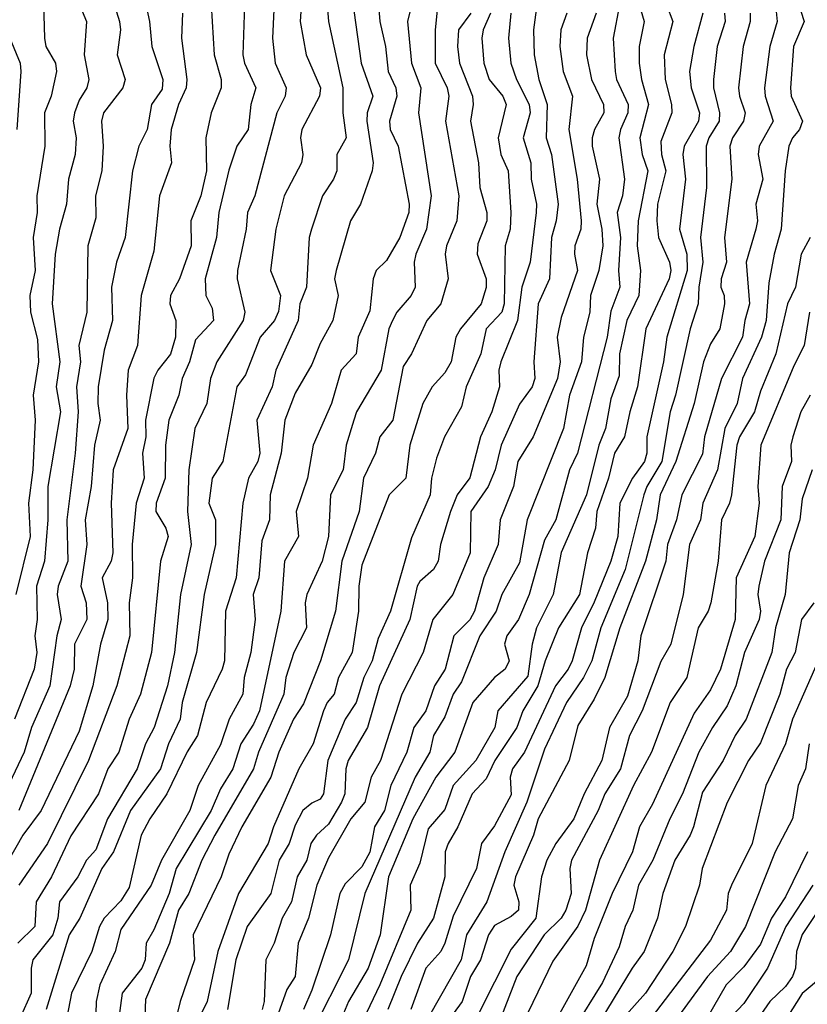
# Model space of a CAD drawing. Header units: metres. Extents: x -51132 to -49532, y -231222 to -229437.
# Tile 323 of 656: x -51064 to -51016, y -229773 to -229714. Entities that reach past the tile are written whole.
import ezdxf

# ---------------------------------------------------------------- set-up
doc = ezdxf.new("R2010")
doc.units = ezdxf.units.M
for name, color, linetype in [('CONTOUR_HALF', 8, 'Continuous'), ('CONTOUR_INDEX', 1, 'Continuous'), ('CONTOUR_INTER', 3, 'Continuous')]:
    doc.layers.add(name, color=color, linetype=linetype)

msp = doc.modelspace()

# ---------------------------------------------------------------- linework, layer by layer
at = {"layer": 'CONTOUR_HALF'}
for points, elevation in [([(-51062.256, -229711.759), (-51062.167, -229715.259), (-51062.076, -229715.759), (-51061.51, -229716.759), (-51061.439, -229717.259), (-51061.758, -229718.759), (-51062.172, -229719.759), (-51062.14, -229721.759), (-51062.632, -229724.759), (-51062.614, -229725.759), (-51062.84, -229727.259), (-51062.724, -229729.259), (-51063.04, -229730.759), (-51063.012, -229731.759), (-51062.58, -229733.396), (-51062.527, -229734.759), (-51062.854, -229736.759), (-51062.723, -229738.259), (-51062.876, -229741.259), (-51063.135, -229743.259), (-51063.026, -229745.259), (-51063.89, -229748.759)], 55.5), ([(-51043.871, -229711.259), (-51043.114, -229716.759), (-51042.406, -229718.759), (-51042.741, -229719.759), (-51042.768, -229720.259), (-51042.394, -229722.759), (-51042.457, -229723.259), (-51043.141, -229725.259), (-51043.757, -229726.259), (-51044.622, -229729.259), (-51044.709, -229729.759), (-51044.5, -229730.759), (-51044.822, -229732.259), (-51045.58, -229733.651), (-51046.08, -229734.908), (-51047.08, -229736.64), (-51047.713, -229738.259), (-51047.916, -229740.259), (-51048.587, -229742.759), (-51048.618, -229744.259), (-51049.08, -229745.52), (-51049.259, -229747.759), (-51049.609, -229748.759), (-51049.493, -229750.259), (-51049.752, -229752.259), (-51050.153, -229753.759), (-51050.231, -229754.759), (-51051.058, -229756.259), (-51051.58, -229757.804), (-51052.926, -229760.259), (-51053.429, -229761.759), (-51055.129, -229764.759), (-51055.754, -229766.259), (-51057.58, -229768.925), (-51057.915, -229770.259), (-51058.845, -229772.259), (-51059.059, -229773.259), (-51059.09, -229774.759)], 50.5), ([(-51058.11, -229712.759), (-51057.645, -229714.259), (-51057.592, -229714.759), (-51057.799, -229716.259), (-51057.316, -229717.759), (-51057.449, -229718.259), (-51058.619, -229719.759), (-51058.74, -229720.259), (-51058.638, -229721.759), (-51058.722, -229723.259), (-51059.095, -229724.759), (-51059.08, -229726.083), (-51059.557, -229727.759), (-51059.616, -229731.759), (-51060.098, -229733.759), (-51060.006, -229734.759), (-51060.238, -229736.259), (-51060.135, -229737.759), (-51060.314, -229740.259), (-51060.829, -229744.259), (-51060.766, -229746.759), (-51061.352, -229748.259), (-51061.409, -229748.759), (-51061.169, -229750.259), (-51061.424, -229751.259), (-51061.848, -229754.259), (-51062.941, -229756.759), (-51063.387, -229758.259), (-51064.807, -229761.259)], 54.5), ([(-51046.672, -229712.759), (-51046.782, -229714.259), (-51046.424, -229716.259), (-51045.566, -229718.259), (-51045.616, -229718.759), (-51046.675, -229720.759), (-51046.753, -229721.259), (-51046.617, -229722.259), (-51046.709, -229722.759), (-51047.741, -229724.759), (-51048.249, -229726.759), (-51048.576, -229729.259), (-51047.957, -229730.759), (-51048.08, -229731.725), (-51048.324, -229732.259), (-51049.184, -229733.259), (-51050.08, -229735.53), (-51050.59, -229736.259), (-51051.442, -229740.759), (-51052.081, -229741.759), (-51052.273, -229743.259), (-51051.885, -229744.259), (-51051.876, -229745.759), (-51052.567, -229748.759), (-51053.019, -229752.259), (-51053.88, -229755.259), (-51054.003, -229756.259), (-51054.705, -229757.759), (-51055.191, -229759.259), (-51056.988, -229761.759), (-51058.005, -229764.259), (-51058.71, -229765.259), (-51060.033, -229768.259), (-51060.672, -229769.259), (-51062.066, -229773.759)], 51.5), ([(-51039.963, -229712.759), (-51040.322, -229714.259), (-51040.077, -229716.759), (-51039.52, -229718.259), (-51039.665, -229719.759), (-51038.9, -229724.759), (-51039.178, -229726.759), (-51039.819, -229728.259), (-51039.914, -229728.759), (-51039.869, -229730.259), (-51040.096, -229730.759), (-51040.957, -229731.759), (-51041.233, -229732.259), (-51041.455, -229732.759), (-51041.897, -229735.259), (-51043.388, -229737.759), (-51043.56, -229738.259), (-51044.019, -229739.759), (-51044.184, -229741.259), (-51044.946, -229742.759), (-51045.078, -229745.259), (-51045.46, -229746.759), (-51046.384, -229748.759), (-51046.474, -229749.259), (-51046.406, -229750.759), (-51047.172, -229752.259), (-51047.65, -229753.759), (-51047.758, -229754.759), (-51049.291, -229758.259), (-51049.599, -229759.259), (-51051.922, -229763.259), (-51052.691, -229764.759), (-51053.478, -229766.759), (-51054.101, -229767.759), (-51054.635, -229769.759), (-51056.08, -229773.143), (-51056.282, -229778.259)], 49.5), ([(-51050.14, -229713.259), (-51050.221, -229716.259), (-51050.132, -229716.759), (-51049.458, -229718.259), (-51049.745, -229719.259), (-51049.911, -229720.759), (-51050.599, -229721.759), (-51051.08, -229723.215), (-51051.685, -229725.759), (-51051.806, -229727.259), (-51052.492, -229729.759), (-51052.459, -229730.759), (-51052.08, -229731.519), (-51052.001, -229732.259), (-51053.08, -229733.426), (-51053.441, -229734.759), (-51053.886, -229735.759), (-51054.078, -229736.759), (-51054.674, -229738.259), (-51054.88, -229739.759), (-51054.904, -229741.759), (-51055.456, -229743.259), (-51055.46, -229743.759), (-51054.865, -229744.759), (-51054.734, -229745.259), (-51055.177, -229746.759), (-51055.732, -229752.259), (-51056.383, -229754.759), (-51057.077, -229756.259), (-51057.685, -229758.259), (-51058.354, -229759.259), (-51058.914, -229760.759), (-51060.58, -229763.286), (-51061.75, -229765.759), (-51062.676, -229767.259), (-51062.738, -229768.759), (-51063.771, -229769.759)], 52.5), ([(-51027.57, -229713.259), (-51027.954, -229715.259), (-51027.829, -229717.259), (-51027.748, -229717.759), (-51027.037, -229719.259), (-51027.072, -229719.759), (-51027.514, -229720.759), (-51027.603, -229721.259), (-51027.257, -229723.759), (-51027.377, -229724.759), (-51027.706, -229725.759), (-51027.507, -229727.259), (-51027.619, -229729.259), (-51027.538, -229730.259), (-51028.08, -229731.698), (-51028.304, -229733.259), (-51030.083, -229740.259), (-51030.584, -229741.259), (-51031.397, -229744.259), (-51032.08, -229745.481), (-51033.01, -229748.759), (-51033.647, -229750.259), (-51034.351, -229751.259), (-51034.484, -229751.759), (-51034.208, -229752.759), (-51034.449, -229753.259), (-51035.08, -229753.764), (-51036.391, -229755.259), (-51037.474, -229758.259), (-51038.616, -229759.759), (-51040.004, -229762.259), (-51041.459, -229765.759), (-51041.963, -229769.259), (-51042.695, -229771.259), (-51043.868, -229773.259), (-51044.58, -229774.947)], 45.5), ([(-51024.732, -229713.259), (-51024.359, -229714.259), (-51024.872, -229716.259), (-51024.821, -229717.759), (-51024.433, -229719.259), (-51024.418, -229719.759), (-51025.08, -229721.474), (-51025.037, -229722.259), (-51024.779, -229723.259), (-51025.28, -229725.259), (-51025.31, -229726.259), (-51025.21, -229727.259), (-51024.566, -229728.759), (-51024.483, -229729.259), (-51024.567, -229729.759), (-51025.987, -229732.759), (-51026.474, -229736.259), (-51026.952, -229737.759), (-51027.264, -229739.259), (-51027.871, -229740.259), (-51028.225, -229741.759), (-51028.939, -229743.759), (-51029.01, -229744.759), (-51029.483, -229746.259), (-51029.963, -229748.759), (-51031.235, -229750.759), (-51032.045, -229752.759), (-51032.472, -229754.259), (-51033.384, -229755.759), (-51033.743, -229756.759), (-51035.069, -229758.759), (-51035.58, -229759.854), (-51036.44, -229760.759), (-51037.291, -229762.759), (-51037.881, -229763.759), (-51038.065, -229764.259), (-51038.079, -229765.759), (-51038.751, -229768.259), (-51039.711, -229769.759), (-51040.698, -229771.759), (-51041.497, -229773.759)], 44.5), ([(-51018.172, -229713.259), (-51018.076, -229714.259), (-51018.522, -229715.759), (-51018.846, -229718.259), (-51018.804, -229718.759), (-51018.319, -229720.259), (-51019.166, -229721.759), (-51019.219, -229722.259), (-51018.931, -229723.759), (-51019.367, -229725.259), (-51019.26, -229726.259), (-51019.359, -229726.759), (-51019.944, -229728.759), (-51019.735, -229731.259), (-51020.029, -229732.259), (-51020.157, -229733.259), (-51021.429, -229735.759), (-51022.46, -229739.259), (-51022.58, -229740.306), (-51023.82, -229742.759), (-51024.129, -229744.259), (-51024.669, -229745.759), (-51024.771, -229746.759), (-51026.281, -229751.259), (-51026.464, -229752.759), (-51027.08, -229754.882), (-51028.161, -229756.759), (-51028.619, -229758.759), (-51029.685, -229760.759), (-51030.312, -229762.259), (-51031.39, -229763.759), (-51031.944, -229764.759), (-51032.262, -229765.759), (-51032.604, -229768.259), (-51034.08, -229770.121), (-51036.08, -229774.086)], 42.5), ([(-51053.86, -229713.759), (-51053.916, -229715.259), (-51053.592, -229717.759), (-51053.646, -229718.259), (-51054.11, -229719.259), (-51054.542, -229720.759), (-51054.622, -229721.759), (-51054.521, -229722.759), (-51055.248, -229724.759), (-51055.58, -229728.09), (-51056.356, -229730.759), (-51056.57, -229733.759), (-51057.136, -229735.259), (-51057.23, -229736.759), (-51057.161, -229738.759), (-51058.035, -229741.259), (-51058.156, -229743.259), (-51058.053, -229746.259), (-51058.15, -229746.759), (-51058.704, -229747.759), (-51058.365, -229749.259), (-51058.348, -229750.259), (-51058.804, -229751.759), (-51059.258, -229754.259), (-51060.08, -229756.99), (-51062.358, -229761.759), (-51063.462, -229763.259), (-51064.913, -229765.759)], 53.5), ([(-51036.509, -229713.759), (-51037.251, -229714.759), (-51037.323, -229715.759), (-51037.202, -229716.759), (-51036.415, -229718.759), (-51036.37, -229719.259), (-51036.524, -229720.259), (-51036.041, -229722.759), (-51035.96, -229724.259), (-51035.542, -229725.759), (-51035.543, -229726.259), (-51036.08, -229727.642), (-51036.13, -229728.259), (-51035.592, -229729.759), (-51035.58, -229730.27), (-51035.892, -229731.259), (-51037.135, -229732.759), (-51037.415, -229733.259), (-51037.686, -229734.759), (-51038.08, -229735.422), (-51038.837, -229736.259), (-51039.401, -229737.259), (-51040.181, -229739.759), (-51040.431, -229741.759), (-51041.424, -229742.759), (-51043.08, -229747), (-51043.252, -229748.259), (-51043.274, -229749.759), (-51043.66, -229752.259), (-51044.466, -229753.759), (-51044.732, -229754.759), (-51045.16, -229755.259), (-51045.385, -229755.759), (-51046.008, -229757.759), (-51046.871, -229759.259), (-51048.393, -229762.759), (-51048.706, -229763.759), (-51050.499, -229766.759), (-51051.733, -229770.259), (-51052.373, -229773.259), (-51053.352, -229775.259)], 48.5), ([(-51034.113, -229713.759), (-51034.25, -229715.259), (-51034.108, -229716.759), (-51033.769, -229717.759), (-51033.002, -229719.259), (-51032.932, -229719.759), (-51033.371, -229721.259), (-51032.9, -229722.759), (-51032.882, -229723.759), (-51032.56, -229725.259), (-51032.579, -229725.759), (-51032.944, -229728.759), (-51033.448, -229730.259), (-51033.708, -229732.259), (-51034.71, -229734.759), (-51034.834, -229735.259), (-51034.793, -229736.259), (-51035.242, -229737.759), (-51035.922, -229739.259), (-51036.58, -229741.731), (-51037.336, -229742.759), (-51037.736, -229743.759), (-51038.333, -229745.759), (-51038.473, -229746.759), (-51038.762, -229747.259), (-51039.58, -229747.977), (-51039.736, -229748.259), (-51040.187, -229750.259), (-51042.014, -229754.259), (-51042.724, -229756.759), (-51043.887, -229758.759), (-51044.028, -229759.259), (-51044.098, -229760.759), (-51044.292, -229761.259), (-51045.08, -229762.591), (-51045.801, -229763.259), (-51046.145, -229763.759), (-51046.388, -229764.759), (-51046.966, -229765.759), (-51047.311, -229767.259), (-51047.868, -229768.259), (-51048.348, -229769.759), (-51048.839, -229770.759), (-51048.95, -229773.259), (-51049.071, -229773.759)], 47.5), ([(-51030.744, -229713.759), (-51031.104, -229714.759), (-51031.158, -229715.759), (-51030.96, -229717.259), (-51030.395, -229718.759), (-51030.605, -229720.759), (-51030.109, -229723.759), (-51029.863, -229726.259), (-51029.891, -229726.759), (-51030.246, -229727.759), (-51030.279, -229728.259), (-51030.09, -229729.259), (-51031.08, -229732.075), (-51031.323, -229733.259), (-51031.138, -229734.759), (-51031.297, -229735.759), (-51032.751, -229739.259), (-51033.684, -229740.759), (-51033.935, -229742.259), (-51034.742, -229744.259), (-51034.874, -229745.759), (-51035.734, -229747.759), (-51036.291, -229749.759), (-51036.58, -229750.28), (-51037.538, -229751.259), (-51038.049, -229753.259), (-51038.693, -229754.259), (-51039.225, -229755.759), (-51039.945, -229756.759), (-51040.363, -229758.259), (-51041.318, -229760.259), (-51041.705, -229761.759), (-51042.3, -229762.759), (-51042.58, -229764.268), (-51043.08, -229765.15), (-51044.08, -229766.189), (-51044.397, -229766.759), (-51044.956, -229769.259), (-51046.08, -229772.582), (-51046.579, -229773.759)], 46.5), ([(-51021.239, -229713.759), (-51021.208, -229714.259), (-51021.684, -229715.759), (-51021.903, -229717.759), (-51021.904, -229718.259), (-51021.549, -229719.759), (-51021.577, -229720.259), (-51022.188, -229721.259), (-51022.35, -229721.759), (-51022.322, -229724.259), (-51022.7, -229727.259), (-51022.545, -229728.759), (-51022.8, -229730.259), (-51022.822, -229731.259), (-51023.306, -229732.759), (-51024.196, -229736.759), (-51024.526, -229737.759), (-51025.013, -229740.759), (-51025.917, -229742.259), (-51026.094, -229742.759), (-51027.22, -229747.259), (-51028.682, -229750.759), (-51029.24, -229752.759), (-51029.734, -229753.759), (-51030.756, -229755.259), (-51032.08, -229758.078), (-51033.139, -229761.259), (-51034.465, -229764.259), (-51035.547, -229767.259), (-51036.763, -229769.259), (-51037.097, -229770.759), (-51041.638, -229778.759)], 43.5), ([(-51016.093, -229727.259), (-51016.626, -229728.259), (-51016.975, -229730.259), (-51017.46, -229731.259), (-51018.151, -229734.259), (-51019.08, -229736.521), (-51019.45, -229737.759), (-51020.337, -229739.259), (-51020.508, -229739.759), (-51020.833, -229742.759), (-51020.941, -229743.259), (-51021.432, -229744.259), (-51021.63, -229746.759), (-51022.063, -229749.259), (-51022.221, -229749.759), (-51022.824, -229750.759), (-51023.521, -229753.759), (-51024.523, -229755.259), (-51025.641, -229758.259), (-51026.716, -229760.259), (-51028.771, -229764.759), (-51029.61, -229767.759), (-51030.08, -229768.723), (-51031.58, -229770.839), (-51033.08, -229773.943)], 41.5), ([(-51016.084, -229736.759), (-51016.655, -229737.759), (-51017.145, -229739.259), (-51017.252, -229739.759), (-51017.221, -229740.759), (-51017.768, -229742.259), (-51017.854, -229744.259), (-51018.84, -229746.759), (-51019.187, -229748.259), (-51019.237, -229748.759), (-51019.081, -229749.759), (-51019.169, -229750.259), (-51020.037, -229752.259), (-51020.57, -229754.259), (-51021.08, -229755.471), (-51021.973, -229756.759), (-51022.799, -229758.259), (-51023.767, -229760.759), (-51024.544, -229762.259), (-51025.564, -229764.759), (-51026.423, -229766.259), (-51026.758, -229767.759), (-51027.216, -229768.759), (-51027.58, -229769.985), (-51028.58, -229772.121), (-51032.08, -229777.743)], 40.5), ([(-51015.873, -229749.259), (-51016.612, -229750.259), (-51016.989, -229752.259), (-51017.509, -229753.259), (-51017.908, -229754.759), (-51019.08, -229757.688), (-51019.797, -229758.759), (-51021.08, -229761.279), (-51022.586, -229765.259), (-51022.742, -229766.259), (-51023.598, -229768.759), (-51024.353, -229770.259), (-51026.009, -229772.759), (-51027.323, -229774.259)], 39.5), ([(-51016.153, -229757.759), (-51016.365, -229759.259), (-51016.814, -229760.259), (-51017.161, -229762.259), (-51018.203, -229764.259), (-51019.976, -229768.759), (-51020.884, -229770.259), (-51022.276, -229771.759), (-51024.452, -229774.759)], 38.5), ([(-51015.934, -229766.259), (-51017.549, -229768.759), (-51018.666, -229771.259), (-51020.08, -229773.394), (-51023.08, -229776.545)], 37.5), ([(-51015.349, -229771.759), (-51016.58, -229772.781), (-51017.494, -229774.259)], 36.5)]:
    msp.add_lwpolyline(points, dxfattribs=dict(at, elevation=elevation))
at = {"layer": 'CONTOUR_INDEX'}
for points, elevation in [([(-51027.103, -229710.759), (-51026.076, -229714.259), (-51026.383, -229715.759), (-51026.384, -229716.759), (-51026.249, -229717.759), (-51025.819, -229719.259), (-51026.34, -229721.259), (-51026.211, -229722.259), (-51025.857, -229723.259), (-51026.452, -229726.259), (-51026.494, -229727.759), (-51026.305, -229729.259), (-51026.395, -229730.759), (-51027.129, -229732.259), (-51027.556, -229734.259), (-51027.58, -229735.599), (-51028.08, -229736.987), (-51028.406, -229738.759), (-51028.818, -229739.759), (-51029.543, -229742.759), (-51031.08, -229746.239), (-51031.553, -229748.759), (-51032.564, -229750.759), (-51032.824, -229751.759), (-51033.08, -229753.668), (-51034.895, -229755.759), (-51035.073, -229756.759), (-51036.208, -229758.759), (-51037.581, -229760.259), (-51038.08, -229761.714), (-51039.08, -229762.88), (-51039.58, -229764.935), (-51040.156, -229766.259), (-51040.129, -229767.759), (-51041.993, -229772.259), (-51043.413, -229775.259)], 45), ([(-51042.148, -229712.259), (-51041.99, -229714.259), (-51041.653, -229715.759), (-51041.478, -229717.259), (-51041.025, -229718.259), (-51040.967, -229718.759), (-51041.41, -229720.259), (-51041.356, -229720.759), (-51040.893, -229721.759), (-51040.226, -229725.259), (-51040.251, -229725.759), (-51040.788, -229727.259), (-51041.58, -229728.645), (-51042.21, -229729.259), (-51042.393, -229729.759), (-51042.58, -229731.676), (-51043.292, -229733.259), (-51043.407, -229734.259), (-51044.312, -229735.259), (-51044.89, -229737.259), (-51045.997, -229739.759), (-51046.33, -229741.759), (-51047.028, -229743.759), (-51046.874, -229745.259), (-51047.717, -229746.759), (-51047.937, -229749.759), (-51049.222, -229755.759), (-51049.58, -229756.569), (-51050.343, -229757.759), (-51050.825, -229759.259), (-51051.58, -229760.471), (-51052.134, -229761.759), (-51054.234, -229765.259), (-51054.671, -229766.759), (-51055.58, -229768.957), (-51056.049, -229769.759), (-51056.107, -229770.759), (-51056.304, -229771.259), (-51057.489, -229772.759), (-51057.702, -229774.259)], 50), ([(-51060.267, -229712.759), (-51059.639, -229714.259), (-51059.778, -229716.259), (-51059.502, -229717.759), (-51059.614, -229718.259), (-51060.08, -229718.986), (-51060.368, -229719.759), (-51060.435, -229720.259), (-51060.256, -229721.259), (-51060.318, -229722.259), (-51060.72, -229723.759), (-51060.849, -229725.259), (-51061.272, -229726.759), (-51061.526, -229728.259), (-51061.705, -229731.259), (-51061.24, -229734.759), (-51061.464, -229736.259), (-51061.204, -229737.759), (-51061.975, -229742.259), (-51061.962, -229744.259), (-51062.172, -229746.759), (-51062.643, -229748.259), (-51062.615, -229750.259), (-51062.747, -229751.259), (-51062.624, -229752.259), (-51062.785, -229753.259), (-51063.968, -229756.259)], 55), ([(-51015.967, -229741.259), (-51016.58, -229742.992), (-51016.711, -229744.259), (-51017.355, -229746.259), (-51017.599, -229748.759), (-51018.182, -229750.759), (-51018.406, -229752.259), (-51019.934, -229756.259), (-51020.611, -229757.259), (-51021.331, -229758.759), (-51022.58, -229760.669), (-51023.121, -229762.759), (-51023.306, -229763.259), (-51024.245, -229764.759), (-51024.948, -229766.759), (-51025.272, -229768.259), (-51026.072, -229770.259), (-51026.795, -229771.259), (-51029.838, -229776.259)], 40)]:
    msp.add_lwpolyline(points, dxfattribs=dict(at, elevation=elevation))
at = {"layer": 'CONTOUR_INTER'}
for points, elevation in [([(-51048.314, -229712.259), (-51048.443, -229715.259), (-51048.284, -229716.759), (-51047.62, -229718.259), (-51047.676, -229718.759), (-51048.182, -229719.759), (-51049.513, -229724.759), (-51049.957, -229725.759), (-51050.028, -229726.759), (-51050.559, -229729.259), (-51050.578, -229729.759), (-51050.115, -229731.759), (-51050.209, -229732.259), (-51051.789, -229734.759), (-51052.172, -229735.759), (-51052.395, -229737.259), (-51053.125, -229738.759), (-51053.486, -229741.259), (-51053.564, -229743.759), (-51053.338, -229745.759), (-51053.973, -229748.759), (-51054.347, -229752.259), (-51054.76, -229754.259), (-51055.574, -229756.759), (-51056.097, -229757.759), (-51056.593, -229759.259), (-51058.375, -229762.259), (-51059.08, -229764.137), (-51059.641, -229764.759), (-51060.169, -229765.759), (-51061.27, -229767.259), (-51061.36, -229768.259), (-51061.658, -229769.259), (-51062.868, -229770.759), (-51062.973, -229771.259), (-51062.969, -229772.759), (-51063.627, -229774.259)], 52), ([(-51045.241, -229712.259), (-51045.072, -229714.259), (-51044.223, -229718.259), (-51044.21, -229719.759), (-51044.017, -229721.259), (-51044.58, -229722.259), (-51044.581, -229723.259), (-51044.767, -229723.759), (-51045.435, -229724.759), (-51046.108, -229726.759), (-51046.232, -229727.259), (-51046.392, -229730.259), (-51046.795, -229731.259), (-51046.911, -229732.259), (-51048.254, -229735.259), (-51048.458, -229736.259), (-51049.394, -229738.259), (-51049.211, -229740.259), (-51049.331, -229740.759), (-51049.896, -229741.759), (-51050.239, -229743.259), (-51050.641, -229747.759), (-51051.278, -229749.759), (-51051.334, -229752.759), (-51051.467, -229753.259), (-51052.437, -229755.259), (-51052.967, -229757.259), (-51053.58, -229758.23), (-51054.805, -229760.759), (-51055.832, -229762.259), (-51056.35, -229763.259), (-51057.08, -229766.404), (-51057.58, -229767.211), (-51058.575, -229768.259), (-51058.859, -229768.759), (-51059.32, -229770.259), (-51060.532, -229772.759), (-51060.917, -229774.759)], 51), ([(-51017.09, -229712.259), (-51016.449, -229714.259), (-51017.101, -229715.759), (-51017.282, -229718.259), (-51017.23, -229718.759), (-51016.552, -229720.259), (-51016.725, -229720.759), (-51017.149, -229721.259), (-51017.379, -229721.759), (-51017.601, -229723.259), (-51017.831, -229726.759), (-51018.267, -229728.259), (-51018.58, -229729.995), (-51018.73, -229732.259), (-51019.021, -229733.259), (-51020.164, -229735.759), (-51020.477, -229737.259), (-51021.233, -229738.759), (-51021.666, -229741.259), (-51022.56, -229743.259), (-51022.698, -229744.259), (-51023.353, -229745.759), (-51023.727, -229748.759), (-51024.468, -229751.759), (-51025.08, -229752.787), (-51026.196, -229755.759), (-51026.973, -229757.259), (-51027.501, -229759.259), (-51028.452, -229760.759), (-51028.852, -229761.759), (-51030.459, -229764.759), (-51030.563, -229765.259), (-51030.476, -229766.759), (-51030.797, -229767.759), (-51031.079, -229768.259), (-51032.107, -229769.259), (-51033.744, -229771.759), (-51034.705, -229774.259)], 42), ([(-51056.178, -229712.759), (-51055.852, -229714.259), (-51055.709, -229715.759), (-51055.036, -229717.759), (-51055.08, -229718.324), (-51055.721, -229719.259), (-51055.993, -229720.759), (-51056.488, -229721.759), (-51056.877, -229723.259), (-51057.303, -229727.259), (-51057.834, -229728.759), (-51058.13, -229730.259), (-51058.073, -229732.259), (-51058.58, -229734.058), (-51058.946, -229736.259), (-51058.966, -229737.259), (-51058.816, -229738.259), (-51059.152, -229739.759), (-51059.352, -229742.259), (-51059.709, -229744.259), (-51059.628, -229745.759), (-51059.979, -229748.259), (-51059.664, -229749.259), (-51059.614, -229750.259), (-51060.359, -229751.759), (-51060.382, -229753.259), (-51060.612, -229754.259), (-51063.718, -229761.759)], 54), ([(-51038.457, -229712.759), (-51038.663, -229714.759), (-51038.658, -229716.759), (-51037.93, -229718.259), (-51037.828, -229718.759), (-51038.045, -229720.259), (-51037.225, -229724.759), (-51037.348, -229726.259), (-51037.968, -229727.759), (-51038.046, -229728.259), (-51037.872, -229729.759), (-51038.313, -229731.259), (-51039.155, -229732.259), (-51040.072, -229734.259), (-51040.58, -229735.041), (-51041.212, -229738.259), (-51041.979, -229739.259), (-51042.252, -229740.259), (-51042.972, -229741.759), (-51043.234, -229743.759), (-51044.277, -229746.759), (-51044.661, -229749.759), (-51045.559, -229752.759), (-51046.58, -229755.335), (-51047.185, -229756.259), (-51048.07, -229758.259), (-51048.547, -229759.759), (-51050.298, -229762.759), (-51051.08, -229764.396), (-51051.538, -229765.759), (-51053.211, -229769.259), (-51053.137, -229770.759), (-51054.002, -229773.259), (-51054.37, -229774.759)], 49), ([(-51052.146, -229713.259), (-51051.946, -229716.259), (-51051.542, -229717.759), (-51051.535, -229718.259), (-51052.139, -229719.759), (-51052.448, -229721.259), (-51052.413, -229723.259), (-51052.757, -229724.759), (-51053.37, -229726.259), (-51053.348, -229727.759), (-51054.038, -229729.759), (-51054.593, -229730.759), (-51054.631, -229731.259), (-51054.26, -229732.259), (-51054.281, -229733.259), (-51054.58, -229734.284), (-51055.355, -229735.259), (-51055.58, -229735.738), (-51056.08, -229738.259), (-51056.063, -229739.259), (-51056.27, -229740.259), (-51056.166, -229741.759), (-51056.641, -229743.259), (-51056.89, -229745.759), (-51056.875, -229747.759), (-51057.065, -229749.259), (-51057.025, -229751.259), (-51057.805, -229754.259), (-51059.524, -229758.759), (-51061.995, -229763.759), (-51063.708, -229766.259)], 53), ([(-51032.532, -229713.259), (-51032.741, -229714.759), (-51032.697, -229716.259), (-51032.428, -229717.759), (-51031.911, -229719.259), (-51031.974, -229721.259), (-51031.66, -229722.259), (-51031.263, -229725.259), (-51031.368, -229726.259), (-51031.663, -229727.259), (-51031.768, -229729.759), (-51032.455, -229731.259), (-51032.72, -229734.759), (-51032.654, -229735.759), (-51032.815, -229736.259), (-51033.58, -229737.301), (-51034.69, -229739.759), (-51035.048, -229741.259), (-51035.475, -229742.259), (-51036.509, -229743.759), (-51036.544, -229746.259), (-51037.592, -229748.759), (-51038.799, -229750.259), (-51039.381, -229752.259), (-51040.67, -229754.759), (-51041.943, -229758.759), (-51042.515, -229759.759), (-51042.881, -229761.259), (-51043.737, -229762.259), (-51045.08, -229764.617), (-51045.786, -229766.259), (-51046.282, -229768.259), (-51046.901, -229769.759), (-51047.08, -229771.759), (-51047.58, -229772.541), (-51048.734, -229775.759)], 47), ([(-51035.326, -229713.759), (-51035.763, -229714.759), (-51035.85, -229715.259), (-51035.728, -229716.759), (-51035.415, -229717.759), (-51034.581, -229718.759), (-51034.389, -229719.259), (-51034.863, -229721.259), (-51034.711, -229722.259), (-51034.266, -229723.259), (-51034.096, -229725.759), (-51034.154, -229726.759), (-51034.436, -229727.759), (-51034.505, -229731.259), (-51034.651, -229731.759), (-51035.588, -229732.759), (-51035.916, -229734.259), (-51036.782, -229736.259), (-51037.08, -229737.46), (-51038.092, -229739.259), (-51038.58, -229740.555), (-51038.875, -229741.759), (-51038.958, -229742.759), (-51040.08, -229745.342), (-51041.34, -229749.759), (-51042.08, -229751.414), (-51042.441, -229752.759), (-51042.948, -229753.759), (-51043.419, -229755.259), (-51044.068, -229756.259), (-51045.122, -229758.759), (-51045.372, -229760.759), (-51045.58, -229761.088), (-51046.08, -229761.315), (-51046.614, -229761.759), (-51047.08, -229762.657), (-51047.44, -229763.759), (-51048.039, -229764.759), (-51048.553, -229766.759), (-51049.967, -229768.759), (-51050.643, -229770.759), (-51051.156, -229773.759)], 48), ([(-51028.96, -229713.759), (-51029.519, -229715.259), (-51029.546, -229716.259), (-51029.252, -229717.759), (-51028.524, -229719.259), (-51028.509, -229719.759), (-51029.071, -229720.759), (-51029.206, -229721.259), (-51029.206, -229721.759), (-51028.772, -229723.759), (-51028.937, -229725.259), (-51028.624, -229726.759), (-51028.561, -229727.759), (-51028.818, -229729.259), (-51029.304, -229730.759), (-51029.36, -229731.759), (-51029.727, -229733.259), (-51029.842, -229734.759), (-51030.571, -229736.759), (-51030.936, -229738.759), (-51033.126, -229744.259), (-51033.58, -229746.856), (-51034.645, -229748.759), (-51034.992, -229749.759), (-51035.965, -229751.259), (-51037.08, -229754.022), (-51037.572, -229754.759), (-51038.08, -229756.13), (-51038.767, -229757.259), (-51038.982, -229758.259), (-51039.865, -229759.759), (-51042.891, -229766.759), (-51043.865, -229770.759), (-51046.133, -229775.259)], 46), ([(-51022.551, -229713.759), (-51023.099, -229715.759), (-51023.351, -229717.259), (-51023.259, -229718.259), (-51022.757, -229719.759), (-51022.813, -229720.259), (-51023.666, -229721.759), (-51023.748, -229722.259), (-51023.589, -229723.759), (-51023.947, -229726.759), (-51023.519, -229728.259), (-51023.488, -229729.259), (-51024.719, -229733.259), (-51024.908, -229734.759), (-51025.929, -229739.259), (-51025.913, -229740.259), (-51026.052, -229740.759), (-51026.792, -229741.759), (-51027.542, -229743.259), (-51027.667, -229745.259), (-51028.079, -229746.759), (-51029.08, -229749.218), (-51029.86, -229750.759), (-51030.411, -229752.759), (-51030.651, -229753.259), (-51031.423, -229754.259), (-51033.287, -229758.259), (-51034.002, -229759.259), (-51034.145, -229759.759), (-51034.08, -229760.821), (-51035.08, -229762.693), (-51035.875, -229763.759), (-51036.171, -229765.259), (-51037.58, -229768.136), (-51038.08, -229769.761), (-51038.316, -229770.259), (-51039.218, -229771.259), (-51040.127, -229773.759)], 44), ([(-51019.7, -229713.759), (-51019.695, -229714.259), (-51020.119, -229715.759), (-51020.403, -229718.259), (-51020.354, -229718.759), (-51020.008, -229719.759), (-51020.1, -229720.259), (-51020.769, -229721.259), (-51020.93, -229721.759), (-51020.804, -229723.759), (-51021.246, -229727.259), (-51021.122, -229728.759), (-51021.45, -229729.759), (-51021.461, -229730.259), (-51021.264, -229730.759), (-51021.237, -229731.259), (-51021.522, -229732.759), (-51022.08, -229733.66), (-51022.502, -229734.759), (-51023.066, -229737.259), (-51024.172, -229740.759), (-51025.109, -229742.759), (-51025.347, -229744.259), (-51026.002, -229746.759), (-51027.542, -229750.759), (-51028.441, -229753.759), (-51029.08, -229755.065), (-51030.08, -229756.656), (-51030.604, -229758.759), (-51032.46, -229762.259), (-51032.745, -229763.259), (-51033.814, -229765.759), (-51033.928, -229766.259), (-51033.63, -229767.259), (-51033.642, -229767.759), (-51034.08, -229768.152), (-51035.08, -229768.695), (-51035.44, -229769.259), (-51035.93, -229770.759), (-51036.524, -229771.759), (-51037.026, -229773.259), (-51038.122, -229774.759)], 43), ([(-51064.26, -229715.259), (-51063.63, -229716.759), (-51063.584, -229717.259), (-51063.822, -229720.759)], 56), ([(-51016.14, -229731.759), (-51016.452, -229733.759), (-51017.08, -229734.989), (-51019.056, -229739.759), (-51019.234, -229742.259), (-51019.17, -229743.259), (-51019.43, -229745.259), (-51020.551, -229747.759), (-51020.598, -229750.259), (-51021.495, -229753.259), (-51022.08, -229754.495), (-51023.08, -229755.915), (-51025.58, -229761.381), (-51026.359, -229762.759), (-51026.79, -229764.259), (-51028.004, -229766.759), (-51029.08, -229769.466), (-51029.58, -229771.121), (-51032.703, -229776.759)], 41), ([(-51015.602, -229752.759), (-51017.16, -229756.259), (-51017.584, -229757.759), (-51018.756, -229760.259), (-51019.574, -229763.759), (-51020.824, -229766.259), (-51021.02, -229766.759), (-51021.128, -229767.759), (-51022.08, -229769.576), (-51029.117, -229778.759)], 39), ([(-51016.252, -229764.259), (-51017.58, -229766.957), (-51018.413, -229768.259), (-51019.08, -229769.808), (-51020.08, -229771.182), (-51021.145, -229772.259), (-51022.299, -229774.259)], 38), ([(-51014.591, -229766.259), (-51016.58, -229769.238), (-51016.917, -229770.259), (-51016.969, -229771.259), (-51017.157, -229771.759), (-51017.58, -229772.36), (-51018.511, -229773.259), (-51019.21, -229774.259)], 37)]:
    msp.add_lwpolyline(points, dxfattribs=dict(at, elevation=elevation))

doc.saveas('drawing.dxf')
